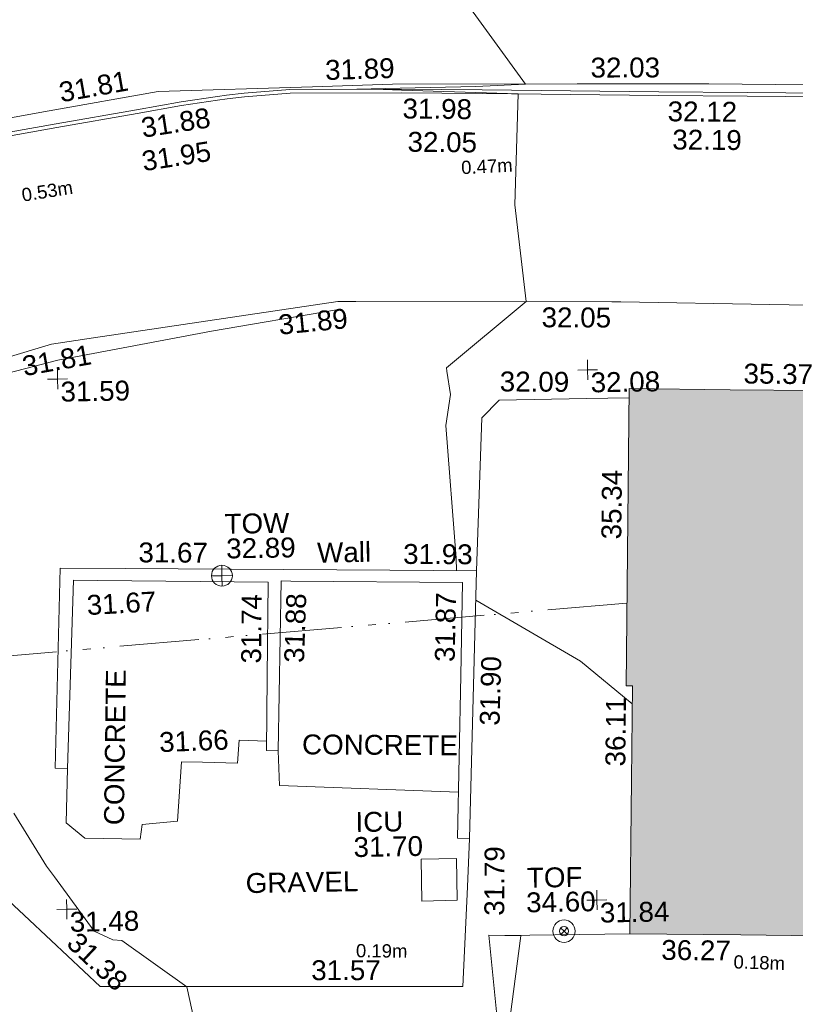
# Model space of a CAD drawing. Header units: millimetres. Extents: x -287732 to 520720, y -88450 to 287754.
# Tile 317 of 383: x 152859 to 167488, y 245507 to 264075. Entities that reach past the tile are written whole.
import ezdxf

# ---------------------------------------------------------------- set-up
doc = ezdxf.new("R2010")
doc.units = ezdxf.units.MM
for name, pattern in [('IMPORT-UG_DRAINAGE_SURFACE_QLB4 _2_', [2700, 1500, -300.0000000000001, 0, -250, 150, -300.0000000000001, 0, -200]), ('IMPORT-UG_ELEC_LV_QLB2 _2_', [2700, 1500, -300.0000000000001, 0, -250, 150, -300.0000000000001, 0, -200]), ('IMPORT-UG_ELEC_STREET LIGHTING_QLB2 _2_', [2700, 1500, -300.0000000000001, 0, -250, 150, -300.0000000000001, 0, -200])]:
    doc.linetypes.add(name, pattern=pattern)
for name, color, linetype, lineweight, true_color in [('00__TOPO__TOP_OF_FENCE_SYMBOL', 7, 'Continuous', 9, 0x666666), ('00_TOPO_TOP_OF_WALL', 7, 'Continuous', 9, 0x666666), ('00_UAV_BUILDING_CANOPY', 7, 'Continuous', 9, 0xff7fff), ('00_UAV_CONCRETE', 9, 'Continuous', 9, 0x808080), ('00_UAV_FENCE', 7, 'Continuous', 9, 0x264c2f), ('00_UAV_FORM_LINES', 7, 'Continuous', 9, 0x666666), ('00_UAV_GATE', 7, 'Continuous', 9, 0xa50000), ('00_UAV_KERB_BOTTOM', 1, 'Continuous', 9, 0xff0000), ('00_UAV_KERB_TOP', 7, 'Continuous', 9, 0xa500a5), ('00_UAV_LEVEL_SPOT', 7, 'Continuous', 9, 0x666666), ('00_UAV_SERV_IC', 5, 'Continuous', 9, 0x0000ff), ('00_UAV_TOP_OF_FENCE', 6, 'Continuous', 9, 0xff00ff), ('00_UAV_TOP_OF_WALL', 7, 'Continuous', 9, 0x666666), ('00_UAV_WALL', 7, 'Continuous', 9, 0x7c00a5), ('01_DTM_CONTOUR_MNR', 7, 'Continuous', 9, 0xa5a552), ('12333-PUM-2D-U-0001-C01 - Rev2_REVIT IMPORT_dwg', 7, 'Continuous', 9, 0x767676), ('A_RHA_Line', 7, 'Continuous', 9, 0x00a600), ('PUM-ELECTRIC-LV-QLB2', 1, 'IMPORT-UG_ELEC_LV_QLB2 _2_', 9, 0xff0000), ('PUM-SURFACE-QLB4', 4, 'IMPORT-UG_DRAINAGE_SURFACE_QLB4 _2_', 9, 0x00ffff)]:
    doc.layers.add(name, color=color, linetype=linetype, lineweight=lineweight, true_color=true_color)
doc.layers.add('00_UAV_SURVEY_TEXT', color=7, linetype='Continuous', lineweight=9)
doc.layers.add('A_RHA_Detail', color=7, linetype='Continuous', lineweight=9)
doc.styles.add('Arial_1', font='arial.ttf', dxfattribs={"height": 250})
doc.styles.add('Swis721 Lt BT_2', font='swissl.ttf', dxfattribs={"height": 375})

# ---------------------------------------------------------------- blocks, each defined once
blk = doc.blocks.new('12333-PUM-2D-U-0001-C01 - Rev2_REVIT IMPORT_dwg__U61-2077591-Site Location Plan Proposed')
at = {"layer": '00_UAV_GATE', "color": 9, "true_color": 0xe1aaaa, "flags": 128}
blk.add_lwpolyline([(-6.654591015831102e-06, 2.185139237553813e-07), (-299.8389149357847, 9.829806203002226), (470.7029769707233, 5202.042524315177), (-128.9748529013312, 5221.702136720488), (299.5013941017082, -5.712048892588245)], dxfattribs=at)
blk = doc.blocks.new('12333-PUM-2D-U-0001-C01 - Rev2_REVIT IMPORT_dwg_MSL_Node_LineworkTOF-2077248-Site Location Plan Proposed')
at = {"layer": '00__TOPO__TOP_OF_FENCE_SYMBOL', "color": 254, "true_color": 0xcccccc, "flags": 128}
for points in [[(165.3591892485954, 165.3591892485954), (0, 0), (-165.3591892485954, 165.3591892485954)], [(165.3591892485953, -165.3591892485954), (0, 0), (-165.3591892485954, -165.3591892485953)]]:
    blk.add_lwpolyline(points, dxfattribs=at)
at = {"layer": '00__TOPO__TOP_OF_FENCE_SYMBOL', "color": 254, "true_color": 0xcccccc}
for radius in [562.5594001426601, 233.853208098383]:
    blk.add_circle((0, 0), radius, dxfattribs=at)
blk = doc.blocks.new('12333-PUM-2D-U-0001-C01 - Rev2_REVIT IMPORT_dwg_TOW-2077249-Site Location Plan Proposed')
at = {"layer": '00_TOPO_TOP_OF_WALL', "color": 254, "true_color": 0xcccccc, "flags": 128}
for points in [[(0, 525.0554400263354), (0, 0), (-525.0554401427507, 0)], [(525.0554401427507, 0), (0, 0), (0, -525.0554400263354)]]:
    blk.add_lwpolyline(points, dxfattribs=at)
at = {"layer": '00_TOPO_TOP_OF_WALL', "color": 254, "true_color": 0xcccccc}
blk.add_circle((0, 0), 525.0554401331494, dxfattribs=at)
blk = doc.blocks.new('12333-PUM-2D-U-0001-C01 - Rev2_REVIT IMPORT_dwg_UAV-2077255-Site Location Plan Proposed')
at = {"layer": '00_UAV_LEVEL_SPOT', "color": 254, "true_color": 0xcccccc, "flags": 128}
for points in [[(500.0000000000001, 0), (0, 0), (0, 500.0000000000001)], [(0, -500.0000000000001), (0, 0), (-500.0000000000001, 0)]]:
    blk.add_lwpolyline(points, dxfattribs=at)
blk = doc.blocks.new('12333-PUM-2D-U-0001-C01 - Rev2_REVIT IMPORT_dwg_MGS62954_T2_Galway_ITM_3d_Rev1-2077680-Site Location Plan Proposed')
at = {"layer": '00_UAV_CONCRETE', "color": 254, "true_color": 0xcccccc, "flags": 128}
for points in [[(534067836.5120001, 725806250.0159999), (534067986.0470001, 725809128.2360002), (534068319.0470001, 725809459.2360002), (534069966.5600509, 725809458.4533335), (534070772.2441353, 725809458.0705857)], [(534049674.3940189, 725807722.4558176), (534052412.5120001, 725807699.0159999), (534054358.5120001, 725807434.0159999), (534054355.4624403, 725807137.1571412), (534054329.512, 725804611.0159999), (534056105.9282833, 725802891.8794712), (534056717.512, 725802300.016), (534059196.512, 725799905.016), (534059697.8079944, 725799416.8932668), (534060604.512, 725798534.0159999), (534064334.6803404, 725798468.0387499), (534067445.512, 725798413.0160002), (534067562.2153967, 725800293.2096472), (534067618.7259771, 725801203.6444535)], [(534060058.8902055, 725802657.0908014), (534060018.512, 725801628.016), (534060362.512, 725801334.0159999), (534061408.512, 725801300.0159999), (534061449.512, 725801577.016), (534062118.512, 725801623.016), (534062210.512, 725802744.016), (534062605.494024, 725802728.3213502), (534063267.512, 725802702.0160002), (534063307.512, 725803135.0159999), (534063823.3569825, 725803104.7186431)], [(534064036.1915193, 725802921.4540298), (534064049.512, 725802265.0159999), (534067423.1774099, 725802077.2904024)]]:
    blk.add_lwpolyline(points, dxfattribs=at)
at = {"layer": '00_UAV_FENCE', "color": 254, "true_color": 0xcccccc}
blk.add_line((534068251.0470001, 725799362.2360002), (534070610.441, 725799352.9499999), dxfattribs=at)
at = {"layer": '00_UAV_FENCE', "color": 254, "true_color": 0xcccccc, "flags": 128}
for points in [[(534040236.5966402, 725811621.3257229), (534044811.3240002, 725812382.8490001), (534045165.275646, 725812441.7828897), (534049892.3240002, 725813228.8490003), (534050095.5373529, 725813263.728904), (534054984.3240001, 725814102.8490001), (534055022.6383213, 725814110.7843702), (534058499.3240001, 725814830.849), (534059928.9222767, 725815058.6848342), (534061994.3240002, 725815387.8490002), (534064902.0096612, 725815427.3198463), (534066414.3240001, 725815447.8490001), (534069899.4347883, 725815394.1241019), (534072382.3240002, 725815355.8490001), (534074893.3268316, 725815282.2835544), (534077775.3240002, 725815197.8490002), (534079872.7045814, 725815004.9772948), (534083060.3240001, 725814711.8490002)], [(534075641.9864571, 725811097.3114545), (534073456.3240002, 725811172.849), (534070648.3701604, 725811271.009403), (534070481.3240001, 725811276.849), (534065651.5236487, 725811363.6789696), (534065308.3240001, 725811369.849), (534060691.5176215, 725810766.5066507), (534059898.3239999, 725810662.849), (534057181.324, 725809897.8490001), (534055814.6878422, 725809737.7221953), (534051403.3239999, 725809220.849), (534050853.8045634, 725809128.2796625), (534045924.2471108, 725808297.8706954), (534043668.3240001, 725807917.849)]]:
    blk.add_lwpolyline(points, dxfattribs=at)
at = {"layer": '00_UAV_FORM_LINES', "color": 254, "true_color": 0xcccccc, "flags": 128}
blk.add_lwpolyline([(534034910.023, 725806286.7385001), (534039275.023, 725807024.7385), (534044969.023, 725807854.7385001), (534047832.324, 725808442.849), (534052593.3240001, 725809116.849), (534057138.3239999, 725809664.849), (534060013.3239999, 725810353.849), (534062919.3240001, 725810853.849), (534065281.324, 725811214.849)], dxfattribs=at)
at = {"layer": '00_UAV_KERB_BOTTOM', "color": 254, "true_color": 0xcccccc, "flags": 128}
blk.add_lwpolyline([(534083060.324, 725814711.8490001), (534078083.0718437, 725814938.5967692), (534076010.5120001, 725815033.0160002), (534073095.2009416, 725815106.9019696), (534071433.5120001, 725815149.016), (534068098.8865773, 725815243.1329516), (534066579.512, 725815286.016), (534064479.512, 725815314.0159999), (534063616.6234485, 725815257.9040569), (534063288.5120001, 725815227.0160002), (534063105.5081211, 725815204.4317069), (534062430.3113397, 725815121.106467), (534061591.5120001, 725814982.016), (534060068.5119999, 725814746.0159999), (534058165.3316913, 725814440.7223341), (534057643.512, 725814357.0159999), (534055958.512, 725814065.016), (534053960.512, 725813723.0159999), (534053238.7362542, 725813602.8329962), (534050765.5120001, 725813191.0159999), (534048310.5562697, 725812769.548912), (534046676.512, 725812489.0160002), (534043378.2614954, 725811961.8406023)], dxfattribs=at)
at = {"layer": '00_UAV_KERB_TOP', "color": 254, "true_color": 0xcccccc, "flags": 128}
blk.add_lwpolyline([(534083063.5096731, 725814781.7764732), (534078086.2540181, 725815008.5244015), (534076012.9918483, 725815102.9756281), (534073098.3836907, 725815176.8437835), (534071435.386215, 725815218.9909774), (534068102.0692717, 725815313.0709983), (534066580.9661577, 725815356.0028334), (534064477.7046748, 725815384.0463195), (534063611.0707442, 725815327.6908218), (534063280.9432696, 725815296.6129786), (534063108.6254771, 725815275.3474427), (534062420.2946819, 725815190.4013498), (534061580.4265983, 725815051.1336626), (534060057.6088186, 725814815.1618992), (534058168.3823617, 725814512.1066034), (534057631.9917748, 725814426.0629176), (534055946.6306697, 725814134.0003401), (534053948.8581256, 725813792.0392741), (534053241.7716125, 725813674.3021771), (534050753.8410559, 725813260.0364317), (534048313.5724376, 725812841.0908289), (534046665.0653545, 725812558.0749396), (534043381.3100927, 725812033.2163868)], dxfattribs=at)
at = {"layer": '00_UAV_SERV_IC', "color": 254, "true_color": 0xcccccc, "flags": 128}
blk.add_lwpolyline([(534067364.5120001, 725800832.0159999), (534067366.512, 725800041.016), (534066699.5950963, 725800039.3297374), (534066697.5950963, 725800830.3297373)], close=True, dxfattribs=at)
at = {"layer": '00_UAV_WALL', "color": 254, "true_color": 0xcccccc, "flags": 128}
blk.add_lwpolyline([(534059827.512, 725802664.0159999), (534059985.512, 725806433.0159999), (534061211.1527296, 725806404.4473778), (534066203.0558738, 725806288.0904454), (534067836.5120001, 725806250.0159999), (534067691.5577514, 725802891.2467571), (534067618.7259771, 725801203.6444535), (534067390.5120001, 725801212.0160002), (534067506.2638399, 725804278.1677575), (534067572.512, 725806033.016), (534064331.1214548, 725806116.3471036), (534064149.512, 725806121.016), (534064036.1915193, 725802921.4540298), (534063818.5119999, 725802928.0159999), (534063856.5533498, 725804315.4321277), (534063905.512, 725806101.0159999), (534060695.9619164, 725806191.91829), (534060233.5120001, 725806205.0159999), (534060058.8902055, 725802657.0908014)], close=True, dxfattribs=at)
at = {"layer": '01_DTM_CONTOUR_MNR', "color": 254, "true_color": 0xcccccc, "flags": 128}
for points in [[(534058458.1335705, 725795330.7838991), (534061556.7881728, 725795846.5008725), (534062330.0000002, 725796060.0000004), (534062461.0802256, 725797378.7694452), (534062240.0000001, 725798500.0000002), (534061024.616914, 725799393.2014898), (534060857.0074111, 725799408.9018866), (534060510.0810813, 725799579.0540541), (534059777.2246697, 725800616.602613), (534059632.8889014, 725800818.0108663), (534059033.2236452, 725801830.3455025)], [(534067460.0118721, 725806258.7918915), (534067457.7076446, 725806493.2769538), (534067309.8371534, 725808994.3495448), (534067406.4497635, 725809577.8909568), (534067345.2072634, 725810021.1471347), (534067339.9812797, 725810081.8723444), (534068860.0000001, 725811310.0000004), (534068677.9515208, 725813132.8754879), (534068780.0000001, 725815230.0000002), (534066580.0000002, 725815336.764706), (534066237.0000002, 725815351.8333336), (534065740.0000001, 725815370.0000001), (534066556.5717373, 725815372.403198), (534067982.7525659, 725815378.084873), (534068920.0000002, 725815410.0000002), (534067635.2315808, 725817251.4543539)], [(534070731.7046543, 725803689.38133), (534069770.0000001, 725804510), (534067812.636256, 725805696.7854784)]]:
    blk.add_lwpolyline(points, dxfattribs=at)
at = {"xscale": 0.375, "yscale": 0.375, "zscale": 0.375}
for name, p in [('12333-PUM-2D-U-0001-C01 - Rev2_REVIT IMPORT_dwg_UAV-2077255-Site Location Plan Proposed', (534060000.0000001, 725810000)), ('12333-PUM-2D-U-0001-C01 - Rev2_REVIT IMPORT_dwg_UAV-2077255-Site Location Plan Proposed', (534070000.0000001, 725810000)), ('12333-PUM-2D-U-0001-C01 - Rev2_REVIT IMPORT_dwg_TOW-2077249-Site Location Plan Proposed', (534063035.3240001, 725806238.849)), ('12333-PUM-2D-U-0001-C01 - Rev2_REVIT IMPORT_dwg_UAV-2077255-Site Location Plan Proposed', (534060000.0000001, 725800000.0000001)), ('12333-PUM-2D-U-0001-C01 - Rev2_REVIT IMPORT_dwg_UAV-2077255-Site Location Plan Proposed', (534070000.0000001, 725800000.0000001)), ('12333-PUM-2D-U-0001-C01 - Rev2_REVIT IMPORT_dwg_MSL_Node_LineworkTOF-2077248-Site Location Plan Proposed', (534069369.324, 725799423.849))]:
    blk.add_blockref(name, p, dxfattribs=at)
blk.add_blockref('12333-PUM-2D-U-0001-C01 - Rev2_REVIT IMPORT_dwg__U61-2077591-Site Location Plan Proposed', (534068080.182938, 725794150.3636696))
at = {"layer": '00_UAV_BUILDING_CANOPY', "color": 251, "true_color": 0x666666, "char_height": 375, "width": 1495.902363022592, "attachment_point": 1, "line_spacing_factor": 1.005061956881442, "style": 'Swis721 Lt BT_2'}
for s, insert, rotation in [('35.37', (534072944.5389771, 725810066.8795233), 358.39820237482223), ('35.34', (534070202.5341572, 725806801.5490336), 88.39820238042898), ('36.11', (534070203.5495587, 725802518.8771337), 88.39820238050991), ('36.27', (534071203.6312294, 725799226.91551), 358.39820237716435)]:
    blk.add_mtext(s, dxfattribs=dict(at, insert=insert, rotation=rotation))
at = {"layer": '00_UAV_CONCRETE', "color": 251, "true_color": 0x666666, "char_height": 375, "width": 1495.902363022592, "attachment_point": 1, "line_spacing_factor": 1.005061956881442, "style": 'Swis721 Lt BT_2'}
for s, insert, rotation in [('32.09', (534068342.7514967, 725809997.9298439), 358.6428417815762), ('31.66', (534061792.8404137, 725803307.3421597), 1.2233046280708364), ('31.79', (534067871.8705071, 725799742.408616), 88.74602098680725), ('31.38', (534060222.4096896, 725799597.2967755), 315.7627990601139), ('31.57', (534064593.3992343, 725798958.7697337), 358.98668812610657)]:
    blk.add_mtext(s, dxfattribs=dict(at, insert=insert, rotation=rotation))
at = {"layer": '00_UAV_FENCE', "color": 251, "true_color": 0x666666, "char_height": 375, "width": 1495.902363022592, "attachment_point": 1, "line_spacing_factor": 1.005061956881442, "style": 'Swis721 Lt BT_2'}
for s, insert, rotation in [('31.89', (534065145.264676, 725815925.8971845), 0.7777229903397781), ('32.03', (534070157.0384182, 725815885.4414476), 359.11682402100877), ('31.81', (534060097.8652367, 725815587.0886956), 9.055107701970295), ('31.89', (534064169.6626589, 725811136.8348757), 4.537735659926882), ('32.05', (534069153.0464601, 725811193.2183306), 358.8074845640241), ('31.81', (534059313.8309754, 725810435.6029422), 9.098053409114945)]:
    blk.add_mtext(s, dxfattribs=dict(at, insert=insert, rotation=rotation))
at = {"layer": '00_UAV_KERB_BOTTOM', "color": 251, "true_color": 0x666666, "char_height": 375, "width": 1495.902363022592, "attachment_point": 1, "line_spacing_factor": 1.005061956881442, "style": 'Swis721 Lt BT_2'}
for s, insert, rotation in [('31.98', (534066600.2286553, 725815176.4932978), 358.3833048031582), ('31.88', (534061637.9259392, 725814893.5958165), 7.795848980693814), ('32.12', (534071598.5225176, 725815035.9043597), 358.5482001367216)]:
    blk.add_mtext(s, dxfattribs=dict(at, insert=insert, rotation=rotation))
at = {"layer": '00_UAV_KERB_TOP', "color": 251, "true_color": 0x666666, "char_height": 375, "width": 1495.902363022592, "attachment_point": 1, "line_spacing_factor": 1.005061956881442, "style": 'Swis721 Lt BT_2'}
for s, insert, rotation in [('31.95', (534061638.7741053, 725814262.5500478), 7.764348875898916), ('32.05', (534066683.8757776, 725814547.6379104), 358.38330480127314), ('32.19', (534071677.1528881, 725814502.2343296), 358.54820014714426)]:
    blk.add_mtext(s, dxfattribs=dict(at, insert=insert, rotation=rotation))
at = {"layer": '00_UAV_LEVEL_SPOT', "char_height": 375, "width": 1495.902363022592, "attachment_point": 1, "line_spacing_factor": 1.005061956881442, "style": 'Swis721 Lt BT_2'}
for s, insert in [('31.59', (534060051.8765643, 725809949.1441547)), ('32.08', (534070051.8765643, 725809949.1441547)), ('31.48', (534060051.8765643, 725799949.1441548)), ('31.84', (534070051.8765643, 725799949.1441548))]:
    blk.add_mtext(s, dxfattribs=dict(at, insert=insert))
at = {"layer": '00_UAV_SERV_IC', "color": 251, "true_color": 0x666666, "char_height": 375, "attachment_point": 1, "line_spacing_factor": 1.005061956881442, "style": 'Swis721 Lt BT_2'}
for s, insert, width in [('ICU', (534065472.5246596, 725801735.9297478), 1021.012723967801), ('31.70', (534065427.6965091, 725801265.5507469), 1495.902363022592)]:
    blk.add_mtext(s, dxfattribs=dict(at, insert=insert, width=width))
at = {"layer": '00_UAV_SURVEY_TEXT', "color": 251, "true_color": 0x666666, "char_height": 375, "width": 3286.236302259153, "attachment_point": 1, "line_spacing_factor": 1.005061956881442, "style": 'Swis721 Lt BT_2'}
for insert, rotation in [((534060728.981865, 725801576.6404886), 88.2684095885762), ((534064494.8746294, 725803219.7832192), 358.6515799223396)]:
    blk.add_mtext('CONCRETE', dxfattribs=dict(at, insert=insert, rotation=rotation))
at = {"layer": '00_UAV_SURVEY_TEXT', "color": 251, "true_color": 0x666666, "insert": (534063381.8, 725800621.6296078), "char_height": 375, "width": 2322.210334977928, "attachment_point": 1, "line_spacing_factor": 1.005061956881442, "style": 'Swis721 Lt BT_2'}
blk.add_mtext('GRAVEL', dxfattribs=at)
at = {"layer": '00_UAV_TOP_OF_FENCE', "color": 251, "true_color": 0x666666, "char_height": 375, "attachment_point": 1, "line_spacing_factor": 1.005061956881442, "style": 'Swis721 Lt BT_2'}
for s, insert, width in [('TOF', (534068687.0607222, 725800629.1883267), 1163.479615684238), ('34.60', (534068664.6370804, 725800165.8116218), 1495.902363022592)]:
    blk.add_mtext(s, dxfattribs=dict(at, insert=insert, width=width))
at = {"layer": '00_UAV_TOP_OF_WALL', "char_height": 375, "attachment_point": 1, "line_spacing_factor": 1.005061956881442, "style": 'Swis721 Lt BT_2'}
for s, insert, width in [('TOW', (534063101.7646312, 725807401.4583873), 1343.937678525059), ('32.89', (534063124.2265385, 725806937.6104646), 1495.902363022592)]:
    blk.add_mtext(s, dxfattribs=dict(at, insert=insert, width=width))
at = {"layer": '00_UAV_WALL', "color": 251, "true_color": 0x666666, "char_height": 375, "width": 1495.902363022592, "attachment_point": 1, "line_spacing_factor": 1.005061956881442, "style": 'Swis721 Lt BT_2'}
for s, insert, rotation in [('31.67', (534061472.6250809, 725806893.7168067), 358.6647268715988), ('31.93', (534066464.5282251, 725806777.3598746), 358.66472687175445), ('31.67', (534060468.9280745, 725805915.225121), 2.196423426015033), ('31.74', (534063368.3619286, 725804578.9117298), 88.42940931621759), ('31.88', (534064179.050312, 725804583.1286569), 87.03111757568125), ('31.87', (534067020.8179077, 725804546.6721553), 87.83802484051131), ('31.90', (534067845.6183474, 725803332.8340015), 87.52882214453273)]:
    blk.add_mtext(s, dxfattribs=dict(at, insert=insert, rotation=rotation))
at = {"layer": '00_UAV_WALL', "color": 251, "true_color": 0x666666, "insert": (534064837.8442461, 725806828.2589294), "char_height": 375, "width": 1130.237340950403, "attachment_point": 1, "line_spacing_factor": 1.005061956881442, "style": 'Swis721 Lt BT_2'}
blk.add_mtext('Wall', dxfattribs=at)
blk = doc.blocks.new('12333-PUM-2D-U-0001-C01 - Rev2_REVIT IMPORT_dwg-1620468-Site Location Plan Proposed')
at = {"layer": 'PUM-SURFACE-QLB4', "color": 131, "true_color": 0xaaffff}
blk.add_line((429584.3683007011, 189733.5146639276), (404778.6501779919, 188058.4057291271), dxfattribs=at)
blk.add_blockref('12333-PUM-2D-U-0001-C01 - Rev2_REVIT IMPORT_dwg_MGS62954_T2_Galway_ITM_3d_Rev1-2077680-Site Location Plan Proposed', (-533641079.6498471, -725615854.3561786))
at = {"layer": 'PUM-ELECTRIC-LV-QLB2', "char_height": 250, "width": 1160.025439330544, "attachment_point": 2, "line_spacing_factor": 0.9417779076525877, "style": 'Arial_1'}
for s, insert, rotation in [('0.47m', (427082.8205038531, 198142.2559432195), 1.8752702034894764), ('0.53m', (418769.7316646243, 197817.2100386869), 8.092050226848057), ('0.19m', (424848.2563325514, 183383.8021454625), 358.5304266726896), ('0.18m', (431967.6370420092, 183038.3825161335), 357.22156105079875)]:
    blk.add_mtext(s, dxfattribs=dict(at, insert=insert, rotation=rotation))

msp = doc.modelspace()

# ---------------------------------------------------------------- hatches: boundary and pattern name
at = {"layer": 'A_RHA_Detail', "true_color": 0xc0c0c0}
h = msp.add_hatch(color=9, dxfattribs=at)
h.paths.add_polyline_path([(-80880.60083809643, -68502.79057078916), (-80400.865924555, -68483.41509113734), (-80400.865924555, -62984.64684185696), (-24474.85765177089, -63009.32043784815), (-24456.14471271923, -50840.30023858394), (-36622.55041039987, -50831.65104353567), (-36622.55041039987, -44228.57792613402), (-50959.0526582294, -44218.38599194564), (-50959.0526582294, -42573.78171514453), (-54563.9325804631, -42571.21897729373), (-54565.69773352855, -45054.17447474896), (-92408.82109321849, -45027.27149621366), (-92411.78875845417, -49201.74309222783), (-100061.9988811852, -49201.74309222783), (-100052.2214449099, -64852.82557838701), (-86120.90825229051, -64852.82557838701), (-86092.1662649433, -62957.90041523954), (-84861.10047608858, -62957.90041523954), (-84854.79052929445, -68240.109737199), (-80870.60226892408, -68240.10973722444)])
h.paths.add_polyline_path([(-137238.9269902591, -68461.9384092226), (-132719.7426408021, -68433.0633692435), (-132847.0731201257, -62850.04282283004), (-130454.6837966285, -62916.63108078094), (-130498.2830220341, -61355.85393642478), (-117581.136331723, -61423.42893438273), (-117492.3908565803, -49183.91309190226), (-125136.5200282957, -49178.47881952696), (-125133.572703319, -45032.61887136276), (-163007.1824077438, -45005.6942194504), (-163007.1824076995, -44090.2963411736), (-163123.8521269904, -44090.21339942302), (-163122.6389897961, -42383.75184302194), (-166563.8543419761, -42383.75184298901), (-166565.034908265, -44044.39824208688), (-193158.4656786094, -44025.49275805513), (-193195.152889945, -62863.65652504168), (-137269.7106414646, -62916.63108078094), (-137254.3708868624, -65679.90523788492)])
h.paths.add_polyline_path([(120310.9497607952, -32334.28230164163), (120312.4652266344, -31610.73011961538), (133451.2244789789, -31638.24899384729), (133469.2230092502, -19717.98315780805), (121295.7536929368, -19692.48606430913), (121319.8434528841, -8190.941560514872), (112277.0825930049, -8172.001674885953), (112263.1770823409, -14811.1234547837), (78285.85310969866, -14739.95861438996), (78292.82277619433, -8167.077575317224), (75241.99098605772, -8160.673431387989), (69355.76844233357, -8152.931592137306), (69353.6659720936, -9156.74635762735), (68372.60878945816, -9154.691552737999), (68372.60878945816, -13705.52853215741), (69333.7233474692, -13707.54156770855), (69325.07112547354, -16249.53369228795), (66623.4489111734, -16249.53369228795), (66619.79243935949, -17995.29925530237), (65989.07757494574, -17995.2992552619), (65985.44262772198, -19730.78799483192), (57152.23993377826, -19712.28702421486), (57127.42535098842, -31559.89463417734), (70277.87165424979, -31587.43801817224), (70277.87165431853, -32271.7414715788), (78263.96947909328, -32285.12944888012), (78266.62661740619, -31019.79372153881), (112335.8856506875, -31091.15111860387), (112335.8856506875, -32317.57330553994), (119781.4233959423, -32333.17321913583)])
h.paths.add_polyline_path([(7503.717409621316, -1791.439263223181), (15482.43097392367, -674.0213231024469), (15484.0826588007, 148.1327206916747), (56188.28042539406, 205.5276654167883), (56155.84326007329, 14338.3166313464), (18016.62665935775, 14236.48149539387), (17967.9025208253, 34313.18372071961), (21727.10644863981, 34324.0692624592), (21708.90974962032, 40608.10218321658), (18009.66447159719, 40608.10218321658), (17995.54603706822, 45483.75063442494), (9770.084204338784, 45420.6329473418), (3966.213879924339, 45446.76585222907), (3984.771235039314, 14176.56786832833), (1023.062455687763, 14176.56786837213), (-276.5134647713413, 14190.52623461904), (-231.6790044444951, 5968.135265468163), (-226.4491536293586, 193.7444677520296), (553.0869992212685, 183.4716499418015), (7477.609307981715, 143.2867586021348), (7488.638446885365, -674.0213231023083)])
h.paths.add_polyline_path([(77755.59663317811, 53.47451145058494), (77729.51881611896, 1699.844979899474), (94464.47132486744, 1659.976083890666), (94606.37913471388, 17991.390236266), (88810.4190114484, 18015.03260816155), (88799.89418497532, 14436.74271609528), (69413.88950349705, 14457.8773889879), (69377.35724448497, 99.62816357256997), (75241.99098605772, 67.32134432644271)])
h.paths.add_polyline_path([(61252.12079701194, 46453.95617366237), (105774.7348988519, 46472.68783506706), (105768.2642198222, 61852.61234306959), (92285.13876309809, 61852.61234306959), (92308.59670399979, 65784.30757140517), (96107.4668000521, 65767.60445243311), (96059.68081117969, 75209.20847378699), (101084.8427276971, 75071.88872764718), (104988.0046543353, 74765.36560406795), (108403.6894220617, 74363.8408943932), (112009.2703903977, 73787.25420861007), (115645.3524815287, 73049.69667206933), (116890.8108051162, 72761.69136252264), (120208.9929833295, 71893.18353872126), (120865.241739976, 71703.68484519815), (124135.6329506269, 70669.67317906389), (127435.6253142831, 69480.50055823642), (127820.4368670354, 69394.93141813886), (128274.3081769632, 69331.69585753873), (128731.8791144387, 69306.66104516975), (129189.9401488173, 69320.00258290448), (129645.2782985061, 69371.62688826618), (130094.6997111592, 69461.17185603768), (130535.0520071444, 69588.00939074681), (130963.246434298, 69751.24981927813), (131376.2795165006, 69949.74812590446), (131771.2541232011, 70182.11198903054), (132162.5575600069, 70460.5404660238), (132496.0921583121, 70741.69081113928), (132820.871367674, 71064.98072578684), (133117.4593294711, 71414.31364272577), (133383.77568926, 71787.23923950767), (133616.5473239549, 72178.5372844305), (133817.1647262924, 72590.54524898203), (133982.6025969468, 73017.89547513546), (134111.7005086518, 73457.59040801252), (134203.5529320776, 73906.54590458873), (134257.5155883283, 74361.61286216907), (134272.5462649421, 74819.5993153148), (134250.5259875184, 75277.29281745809), (134189.6227572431, 75731.48297747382), (134090.9274700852, 76178.98397757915), (133955.1324028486, 76616.65691993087), (133783.1900598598, 77041.43184345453), (133576.3064937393, 77450.32925647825), (133335.932843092, 77840.48103920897), (133063.7551572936, 78209.15055532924), (132761.6825665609, 78553.75185442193), (132431.8338935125, 78871.8678050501), (132076.5227905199, 79161.26705197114), (131698.2415080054, 79419.91966861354), (131299.6434187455, 79646.01139197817), (131093.5942456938, 79746.34209763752), (132146.0467355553, 83110.22226145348), (122787.7632953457, 86282.54285518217), (121604.3555412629, 82800.3591886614), (117095.9864227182, 83870.84033785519), (116841.9598400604, 83526.35449572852), (116120.5435466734, 91221.93611972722), (110237.7341284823, 91274.27491021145), (110194.3680786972, 90435.39030214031), (104988.0046543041, 90486.49901390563), (104973.2761846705, 94309.82427956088), (103746.1314668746, 94309.8242795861), (103839.9937121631, 122852.1474271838), (96365.09202306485, 122931.9599470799), (96350.3400238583, 123952.4168585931), (104555.5505249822, 123902.1925226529), (104607.3234458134, 120248.5396156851), (125502.5015002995, 120134.1933400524), (125662.0200253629, 137657.3796882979), (114479.5865733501, 137699.2256881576), (114382.306264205, 129149.9458158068), (104644.159003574, 129187.9975073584), (104577.9931702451, 126217.3903144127), (101184.4926406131, 126159.1566967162), (101264.6166812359, 135959.2655565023), (89967.23178808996, 135988.8856164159), (89927.63362986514, 125823.6463181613), (93630.53562302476, 125840.7948842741), (93580.65688892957, 122931.9599470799), (88697.38835376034, 122904.7310126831), (88679.3898954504, 95739.09143775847), (86378.25848996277, 95739.09143775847), (86378.18187189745, 96178.1008337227), (83279.50743284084, 96200.92083327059), (83273.62493422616, 95735.74732133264), (70169.67509619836, 95733.22421950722), (70166.26842742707, 96272.07409347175), (66674.99731294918, 96257.14073655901), (66654.74538556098, 95755.71092136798), (65784.77231079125, 95755.71092136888), (65887.65094984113, 117470.630565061), (53473.3427162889, 117487.9046429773), (53434.44066309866, 98570.46349063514), (40649.41626916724, 98570.46349063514), (40610.16711559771, 94406.01479078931), (38853.82372868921, 94410.36303440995), (38848.65589191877, 89463.65332729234), (40612.46601912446, 89518.45976927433), (40665.38257362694, 86257.73741128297), (38372.19584460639, 86305.72309285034), (38369.79374539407, 76901.0507917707), (50937.9512507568, 76944.40198294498), (50922.88567286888, 74598.78180889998), (56484.9061132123, 74588.85093771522), (56484.9061132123, 75194.85181995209), (92465.4037153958, 75233.0258166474), (92645.92783662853, 71766.64845094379), (89810.55521366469, 69362.83965827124), (85313.16173974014, 69360.94750420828), (85313.16173974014, 66907.4050808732), (75210.14498263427, 66903.15451589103), (75210.14498263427, 63815.70944550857), (70819.40014309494, 63815.70999200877), (70819.21601505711, 64253.35708059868), (69456.83415683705, 64253.35708059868), (69455.7195737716, 66901.99623166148), (61303.32856759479, 66898.5668068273), (61304.56054988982, 63970.32021231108), (70500.41048208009, 63970.32021219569), (70500.4088543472, 61852.59006207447), (61245.6438848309, 61848.69637488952), (61252.03558504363, 46656.49344428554)])
h.paths.add_polyline_path([(-17153.16561239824, 48569.32684293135), (-17153.16561224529, 60770.38083685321), (-29362.88357759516, 60774.70428694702), (-29362.88357759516, 67399.20394580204), (-43507.24466814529, 67405.01911303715), (-43488.5313307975, 69093.07334175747), (-45766.41866231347, 69109.32868388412), (-45794.3462003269, 67405.01911303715), (-47272.11273194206, 67404.2124544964), (-47272.44887633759, 66454.91798908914), (-86004.56386332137, 66468.63299519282), (-86006.66970787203, 60521.58362721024), (-92662.87722510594, 60521.58362721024), (-92665.2138765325, 50184.35611932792), (-79752.0168396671, 50179.78309939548), (-79752.016597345, 48591.4932381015), (-17157.7163123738, 48569.32845417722)])
h.paths.add_polyline_path([(-201056.4185878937, 48628.75479108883), (-138377.9751621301, 48634.64535779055), (-138377.9751621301, 50133.28201003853), (-125467.710581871, 50134.49626164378), (-125468.6909603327, 60566.1903686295), (-132186.8595614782, 60565.86652591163), (-132187.4203588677, 66533.0197876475), (-170643.3098734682, 66805.61809689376), (-170643.3098732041, 67738.78475848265), (-200340.0100486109, 67488.93693764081), (-200348.7171487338, 60827.78025104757), (-201057.5650552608, 60827.71357558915), (-201056.6510294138, 51102.04313372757)])
h.paths.add_polyline_path([(-240051.5126725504, 54769.19491160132), (-239444.490259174, 54811.10754483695), (-239186.5396223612, 54841.92927608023), (-238764.8191577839, 54940.98166103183), (-238382.4735933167, 55122.46891388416), (-237990.3402229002, 55354.87497234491), (-237269.2031023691, 55936.21515020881), (-237032.4836384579, 56225.56611516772), (-236793.0039602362, 56569.31473944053), (-236554.5880578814, 57004.26389721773), (-236432.7219585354, 57267.46508908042), (-236300.081527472, 57753.26238983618), (-236250.7285154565, 58017.17885684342), (-236235.6490609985, 58516.21786804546), (-236233.2538429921, 58987.85640053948), (-236213.7029795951, 59823.48083769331), (-236363.8287855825, 59820.86038205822), (-236634.0279869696, 60698.06075827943), (-236391.9547756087, 61432.19726339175), (-236225.4740089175, 61435.10319600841), (-236201.6036569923, 62637.68779596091), (-232563.5271750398, 62639.28734435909), (-232563.5271750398, 63049.03842404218), (-232732.1945866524, 63049.15302218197), (-232860.1521277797, 63457.95890274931), (-232731.606808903, 63914.24862697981), (-232560.8209656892, 63914.24862697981), (-232515.1276847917, 70598.00033009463), (-240628.6947849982, 70598.85496273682), (-240629.7923196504, 72350.98321577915), (-246412.6011212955, 72347.36085933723), (-246412.6011212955, 70616.45923936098), (-254449.5805725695, 70618.60952619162), (-254454.637144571, 70754.06491720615), (-254469.7140363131, 73191.66276250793), (-263883.2532625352, 73267.83063688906), (-263902.4181505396, 68260.74348553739), (-263714.8217520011, 68259.82096572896), (-263552.9672900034, 67819.65434396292), (-263719.0883117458, 67392.2068408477), (-263913.6298699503, 67392.20684284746), (-263956.7001913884, 58633.76423459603), (-260181.1963171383, 58611.22607638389), (-260192.3146983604, 56354.25111579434), (-257184.684388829, 56339.46086021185), (-257213.4419957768, 57092.93866021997), (-257338.5163846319, 57093.27331223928), (-257471.0109294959, 57531.74572308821), (-257338.5163845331, 58062.22513696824), (-257203.4956297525, 58064.06881289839), (-257173.5751889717, 58598.54056692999), (-256478.2273617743, 58575.27357994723), (-256478.2273617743, 58788.51859473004), (-256013.0091299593, 58911.92701534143), (-255397.0786664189, 58780.99767617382), (-255397.0786664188, 58595.982422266), (-243809.885361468, 58585.92793201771), (-243805.3570672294, 58352.04527760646), (-243740.939469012, 57884.52572680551), (-243619.0830608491, 57421.84877545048), (-243424.3877545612, 56943.65915412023), (-243247.1437899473, 56608.24157713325), (-243003.0710579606, 56249.99021479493), (-242732.2093200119, 55932.75703082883), (-242371.7230178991, 55603.12658811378), (-242141.255125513, 55424.88676767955), (-241804.9643037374, 55216.88439822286), (-241529.4640827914, 55077.02869055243), (-241100.6275144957, 54917.18295003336), (-240836.2134980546, 54840.82833176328), (-240453.4486195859, 54788.60784130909), (-240218.9578693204, 54777.28227442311)])
h.paths.add_polyline_path([(40276.69022552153, 59895.36417752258), (40328.62676029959, 69196.9439153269), (36588.99968785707, 69217.8245910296), (36619.46637569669, 74674.25962428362), (32264.36460078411, 74687.02318924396), (32233.48293867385, 69156.26826306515), (11916.69390495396, 69269.70959686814), (11966.66200111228, 78218.75165974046), (29087.509017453, 78123.15526808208), (29143.44567205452, 88141.1370047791), (15719.348796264, 88216.09212953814), (15732.60379610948, 90589.9978889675), (4594.294101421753, 90652.19003489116), (4525.129359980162, 78265.12250449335), (10096.76365553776, 78234.01258731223), (10077.43887221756, 74773.03821910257), (4547.641142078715, 74803.91453678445), (4465.579974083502, 60107.1600234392), (19125.89094760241, 60025.30234268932), (19139.86249374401, 62527.53804644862), (31738.59196305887, 62457.19146404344), (31724.55430858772, 59943.11609815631), (38369.79364225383, 59906.01157293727)])
h.paths.add_polyline_path([(-246083.0241259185, 72334.29150213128), (-246083.0594797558, 72334.30275087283), (-246208.2905500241, 72334.29150213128)])
h.paths.add_polyline_path([(-114575.3004830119, 112178.0758695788), (-114575.3246435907, 112178.0758695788), (-114707.2752166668, 115801.5811617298)])
h.paths.add_polyline_path([(-154699.9178765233, 101760.4080976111), (-114382.050333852, 101776.0542914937), (-114382.050333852, 106926.9360164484), (-113755.641395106, 106927.1792101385), (-113757.5507412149, 111847.2721531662), (-114431.6837526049, 111847.2721531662), (-114431.8097758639, 112178.0758695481), (-114575.3004830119, 112178.0758695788), (-114578.9984943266, 121707.2390833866), (-123056.9849702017, 121707.2390833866), (-123068.8201032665, 156452.7036899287), (-119381.2340625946, 156454.1348067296), (-119381.2340625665, 160165.8597952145), (-115501.031452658, 160167.3662801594), (-115503.3750945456, 166206.5793118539), (-132411.7987151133, 166599.6604729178), (-132411.8243278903, 166665.6603411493), (-135275.0124468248, 166664.5490317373), (-135275.0124468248, 166628.1883101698), (-135911.3205076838, 166628.1944502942), (-135911.3479256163, 166352.1604668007), (-152521.1633846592, 166345.7146753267), (-152518.3680955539, 159142.6836790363), (-150699.3133726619, 159117.9265656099), (-150758.5477087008, 122560.691203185), (-151059.2005266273, 122560.691203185), (-151061.0981347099, 121302.4374932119), (-154138.3148337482, 121372.6012653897), (-154138.3148337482, 121865.1834517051), (-154704.3888425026, 121867.2611370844), (-154688.5451973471, 119352.3937021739), (-154745.5933227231, 119352.3715636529), (-154745.5763474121, 118722.1532660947), (-160794.1544526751, 118748.7442832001), (-160794.1544526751, 119410.5425977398), (-163852.1622693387, 119422.408321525), (-163855.0715294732, 118762.2003111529), (-167568.6765459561, 118778.5256058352), (-166634.6619849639, 124395.1277019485), (-166930.050559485, 124500.0918161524), (-167568.6765459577, 124707.6250903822), (-168028.2173235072, 124841.3808647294), (-168630.5006276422, 124991.3056740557), (-169238.2056069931, 125117.4693074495), (-169850.3952285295, 125219.6772876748), (-170466.1255403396, 125297.7720169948), (-171089.11025998, 125351.8553033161), (-171704.4065937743, 125381.1774255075), (-172325.0479971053, 125386.3595015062), (-172782.2248668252, 125374.5832362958), (-173401.7764235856, 125337.4554476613), (-174109.844898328, 125263.4341236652), (-174634.1213722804, 125190.4100126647), (-175245.0145766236, 125080.719099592), (-176047.1958093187, 124895.7675260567), (-176665.4852587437, 124724.7228134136), (-177045.3001228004, 124609.1129151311), (-177631.5127792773, 124405.2077276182), (-176665.4852586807, 118818.5158794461), (-177558.9402083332, 118822.4435768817), (-177662.2853368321, 125263.4341236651), (-176365.3912351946, 126542.9270807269), (-159462.2970490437, 126319.910391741), (-157057.7396790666, 128609.0850976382), (-157060.6673204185, 136153.1661957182), (-158638.8016610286, 137740.2441626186), (-159352.3735831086, 137740.2441626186), (-161634.4140634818, 140201.1078539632), (-168727.9404945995, 140256.8191146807), (-171035.0401161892, 137942.8847305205), (-174184.1459014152, 137942.8847305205), (-176460.1167434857, 140292.2858551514), (-177341.6856934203, 140292.2858551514), (-177341.7113613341, 140358.4281613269), (-183428.5803825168, 140356.0660244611), (-185921.6385985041, 137917.4639994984), (-185921.6385985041, 131757.3091155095), (-186906.8767412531, 131756.9267733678), (-187725.3914540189, 130809.9989183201), (-187724.058890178, 127376.1828148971), (-186481.0281350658, 126304.5577463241), (-186479.4846754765, 122327.2959175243), (-185176.2828158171, 121059.4673825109), (-180304.1129154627, 121059.4673824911), (-180304.1136492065, 118802.0484409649), (-193555.3706955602, 118802.0484409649), (-193555.368699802, 133117.8341649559), (-192593.6442938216, 133118.2073819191), (-192593.6442938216, 134200.8158367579), (-192224.6284783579, 134200.9592041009), (-192225.5653014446, 136615.0101267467), (-192595.0012460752, 136615.0101267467), (-192595.4357332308, 137734.4745165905), (-193589.2709668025, 137734.4746851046), (-193589.2685988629, 147474.570583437), (-193163.2062206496, 147492.8644732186), (-192765.7252967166, 147531.087133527), (-192359.9383250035, 147589.5931622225), (-192199.8207947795, 147616.5827294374), (-191882.7548926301, 147682.9245600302), (-191568.5380070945, 147761.6632019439), (-191257.654638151, 147852.677242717), (-190828.6072909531, 148002.2045655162), (-190647.7999969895, 148070.9514233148), (-190349.7690789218, 148197.8750094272), (-190056.9509284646, 148336.4013817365), (-189769.797051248, 148486.3169427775), (-189405.3590254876, 148698.0567944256), (-189132.906026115, 148873.2749095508), (-188867.542109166, 149059.0543929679), (-188609.6764469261, 149255.1087866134), (-188354.9814055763, 149465.3525772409), (-188079.6339208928, 149713.879248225), (-187884.9836199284, 149901.8220103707), (-187545.928247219, 150265.8040604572), (-187446.29984479, 150378.3960832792), (-187241.3270201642, 150629.2310214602), (-187046.3599558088, 150887.9197697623), (-186861.6992771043, 151154.0634500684), (-186546.1373636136, 151669.829875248), (-186524.4196769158, 151707.0632450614), (-163675.2898318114, 151669.829875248), (-163687.5843045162, 148134.07679455), (-157303.6541541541, 148136.492106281), (-157303.6541541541, 155759.91501608), (-157557.4317586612, 155765.0384228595), (-157555.9168973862, 166678.0466575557), (-187009.2021991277, 166699.7464767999), (-187013.0952111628, 162054.4009359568), (-188707.17754695, 162044.5925187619), (-188705.9961892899, 155021.5333641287), (-188737.9999316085, 154650.5326604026), (-188799.0133969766, 154283.1866125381), (-188857.2045401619, 154035.4341107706), (-188966.1106131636, 153679.3368924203), (-189102.6200311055, 153332.8820747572), (-189265.8911675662, 152998.2056672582), (-189454.9174011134, 152677.371060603), (-189645.2484685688, 152421.3220123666), (-189916.9563410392, 152104.2450531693), (-190212.7041973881, 151809.4634871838), (-190530.6686598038, 151538.7947471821), (-190868.8893671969, 151293.9075915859), (-191225.281078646, 151076.3118324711), (-191597.6465194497, 150887.3490191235), (-192092.8415776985, 150682.5621956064), (-192519.2468154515, 150561.8451365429), (-192903.8930791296, 150482.240889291), (-193187.215491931, 150440.8868273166), (-193594.1866364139, 150407.1257787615), (-193594.5952989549, 151459.9895227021), (-205369.2399268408, 151455.4201247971), (-205354.4523517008, 113350.0822379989), (-207187.1580384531, 113349.3710182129), (-207184.3024929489, 105991.0636522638), (-205312.8748221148, 105991.1901500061), (-205311.2362476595, 101769.6553082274), (-175488.6451201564, 101781.2285901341), (-175488.6451201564, 110889.6985621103), (-154703.4627663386, 110897.5679794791), (-154700.2792295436, 102691.5597281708)])
h.paths.add_polyline_path([(193735.9435693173, 113047.8274774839), (208865.0938716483, 114991.0266430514), (208976.1154123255, 114126.6471160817), (216447.8967332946, 115086.3281915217), (216038.7305308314, 118271.9702413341), (232648.5073383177, 120405.3421626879), (233425.993615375, 114352.0734369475), (240632.2017567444, 115277.6440988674), (239854.8412683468, 121329.9334727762), (256406.8682407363, 123455.8879629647), (257091.7572256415, 118089.1198988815), (264572.2871227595, 119040.8180953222), (261877.8350555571, 138524.7609215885), (259178.7147038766, 138221.6086035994), (259197.3483655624, 137439.0084132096), (254686.1480587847, 136897.0007612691), (255412.6810205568, 131314.8303176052), (240852.7447969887, 129522.4514056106), (239771.0426543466, 137918.8519126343), (240649.5822431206, 138010.1984551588), (240062.3063116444, 142776.6750342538), (239165.7694642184, 142685.0143484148), (237630.9646614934, 151018.3171732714), (266172.8791088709, 154560.7889781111), (271297.1876944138, 142612.4006970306), (276531.7397502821, 144861.098714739), (274941.5029779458, 148527.9037281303), (302074.5307653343, 160134.9084326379), (300215.9323773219, 164320.1841173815), (301528.1613272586, 164907.0997989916), (300405.1237791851, 167477.8916353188), (299016.6944531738, 166945.7181824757), (295626.7488506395, 174518.754428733), (294333.0289184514, 177537.1551681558), (287288.8475947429, 174518.754428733), (289427.6893504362, 169661.0163463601), (272956.7816584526, 162557.1203578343), (271943.2187787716, 164897.4305293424), (267016.3118217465, 162764.0369715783), (268502.3094164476, 159357.0430143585), (265200.4029574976, 157946.4096681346), (226856.416695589, 153146.7821792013), (227510.3041274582, 148852.0205334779), (228280.9873165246, 141179.0007483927), (227302.3544112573, 141050.281300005), (227895.3788235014, 136433.1758633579), (228748.5501749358, 136523.8855003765), (229602.3077302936, 128023.7667641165), (217691.2359889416, 126493.8999679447), (217642.3600127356, 126874.433267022), (215138.5007311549, 126552.8357430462), (215194.9980427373, 126112.965074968), (215015.6132226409, 126089.924757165), (214840.9672575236, 127449.66446064), (192258.7012018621, 124549.1816390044), (193486.3576426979, 114991.0266430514)])
h.paths.add_polyline_path([(-78076.24187439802, 117605.5188722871), (-78076.23951902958, 117610.0871211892), (-78070.318122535, 129485.7330792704), (-74723.15926543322, 129478.385255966), (-74723.15926543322, 125435.7860624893), (-48015.64546086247, 125380.0246061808), (-47996.55031653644, 135872.5822179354), (-61198.15919578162, 135901.5630078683), (-74714.72264144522, 135923.5088764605), (-74723.6287602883, 131865.2975510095), (-78070.318122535, 131872.642169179), (-78062.97909487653, 149549.7689430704), (-58292.26570492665, 149541.5607197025), (-58292.26570491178, 148946.2407608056), (-37707.70924046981, 148937.6946533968), (-37703.30827430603, 159740.0672041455), (-44148.26955755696, 159742.7429641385), (-44148.26955755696, 162961.3319174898), (-49829.95437583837, 162961.3319174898), (-49830.92144130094, 160632.0129326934), (-78494.09026625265, 160643.9130440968), (-78494.09026625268, 161615.1537738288), (-78739.225852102, 161615.2555472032), (-78691.7919454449, 168187.9195488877), (-90844.57645036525, 168126.8149079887), (-90962.52567694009, 152686.7636277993), (-89064.97866809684, 152685.9758215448), (-89079.54115380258, 117610.0871211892), (-78374.80218507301, 117605.6428258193)])
h.paths.add_polyline_path([(69254.82576126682, 129235.9722870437), (69259.97086178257, 136167.789247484), (86068.0992678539, 136131.0235193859), (86008.66431381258, 164703.3084147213), (58789.63167882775, 164723.511581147), (58789.63167882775, 170119.2062865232), (54460.1632489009, 170122.4198087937), (54457.21717773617, 166153.279245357), (47042.2151650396, 166158.7829869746), (47041.10931533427, 164668.9097040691), (39173.27935198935, 164674.7495545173), (39172.83712618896, 164078.9539098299), (17014.87910992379, 164095.4005254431), (17002.38841206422, 147267.1142245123), (12659.63471563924, 147267.1142245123), (12653.60087534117, 139137.9291796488), (17031.41608901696, 139134.6797717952), (17024.5879174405, 129935.3194463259), (39191.34773726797, 129918.8662983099), (39191.34773726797, 129258.2867272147), (69014.0340609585, 129236.1510132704)])
h.paths.add_polyline_path([(39265.62356917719, 139467.8223435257), (33050.91021530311, 139484.1586867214), (33087.56357182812, 153427.9220784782), (39277.60130889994, 153411.6505991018), (39277.60130890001, 152830.3127277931), (43058.29603858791, 152820.3745823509), (43024.83899408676, 140092.5601633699), (39267.2657899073, 140092.5601633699)])
h.paths.add_polyline_path([(1979.548949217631, 189123.2414339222), (18699.10403225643, 189180.0465563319), (18678.46874730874, 195253.6675675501), (24349.02704561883, 195272.9334348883), (24334.96888372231, 199550.7690688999), (28829.78348974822, 199566.0403168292), (28798.3577216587, 208815.6446464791), (24334.949615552, 208806.151404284), (24333.90624841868, 209113.2475694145), (16811.59093053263, 209087.6903002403), (16806.58456499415, 208843.5909093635), (6772.293057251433, 208809.4991440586), (6797.166076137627, 201488.5780549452), (-8471.058649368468, 201436.7038490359), (-8471.058649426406, 200429.0172028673), (-11856.09020770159, 200417.5164702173), (-11823.72827009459, 190892.3684138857), (-7614.729360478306, 190906.6685966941), (-7614.729360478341, 190170.8290169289), (-4608.619189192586, 190169.2993656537), (-4608.238782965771, 190916.8832264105), (1973.379031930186, 190939.2444180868), (1977.122761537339, 189837.3456693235)])
h.paths.add_polyline_path([(-20506.22133143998, 190640.0286460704), (-20122.28942212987, 206347.1214480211), (-41550.34215551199, 207015.2557957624), (-41462.26177903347, 210449.6195896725), (-31391.41053372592, 210152.0276719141), (-31078.64493155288, 223862.5743669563), (-44305.08575743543, 224230.7972280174), (-44490.79956591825, 211865.5542346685), (-47510.12209648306, 211942.9901385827), (-47722.57925071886, 203659.0205614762), (-47076.06680548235, 203635.3001465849), (-47175.4684425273, 199531.9403872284), (-46801.21126120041, 199520.4703269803), (-46873.68175963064, 195478.5899481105), (-44600.40472248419, 195425.2559779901), (-44685.88459507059, 192243.2795180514), (-38073.99929115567, 192135.6564362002), (-38104.39995468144, 191126.972250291), (-21537.79264466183, 190668.5723412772)])
h.paths.add_polyline_path([(16801.02360973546, 195961.500137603), (9656.615133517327, 196015.1086063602), (9643.838150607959, 199513.9922857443), (11631.77992468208, 199485.8321209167), (11631.7920940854, 203322.2460456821), (16806.58456511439, 203391.4855728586), (16801.0407710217, 195984.4293109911)])
h.paths.add_polyline_path([(122084.9264926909, 200536.2570557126), (122088.1805162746, 206386.1947929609), (125211.1061638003, 206386.1947929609), (125211.1162733, 206645.8932837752), (126202.7098976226, 206645.8932838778), (126203.0204769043, 207041.0477229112), (130401.4034741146, 206979.0758390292), (130444.2691124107, 209883.280297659), (126202.8383603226, 209945.8832030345), (126203.0204769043, 214624.1281189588), (127364.791950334, 214624.1281190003), (127365.2106673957, 225380.2058567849), (126159.8599207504, 225380.2527798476), (126207.4133336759, 241475.3410923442), (119482.5411291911, 241495.8747898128), (119479.2041949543, 246182.0096278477), (109943.9121324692, 246175.2196735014), (109953.2702601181, 233033.381429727), (115000.5285021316, 233033.3814296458), (114999.579292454, 208653.4991933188), (112026.3032630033, 208653.4991933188), (112024.3519988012, 200538.6761891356), (122024.6079402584, 200536.2715596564)])
h.paths.add_polyline_path([(30087.05071580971, 200986.75440713), (38030.67179071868, 201028.6865660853), (38030.67179071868, 202922.9731660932), (38109.89531492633, 202923.3913649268), (38067.25569096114, 208827.6066631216), (38013.35839378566, 208827.6672237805), (38012.38630971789, 209012.5383931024), (30044.90685988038, 208970.480297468), (30076.83023715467, 202922.9203834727)])
h.paths.add_polyline_path([(195986.2599417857, 205661.5722736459), (202896.8751332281, 206052.0074670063), (202676.8862551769, 209945.7611691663), (195766.2710618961, 209555.3259759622)])
h.paths.add_polyline_path([(-91652.40581580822, 206392.6172135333), (-79454.24421187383, 206432.5105635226), (-79629.29258199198, 238245.6998510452), (-68904.21147484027, 238215.095164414), (-68918.55832832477, 246312.9061543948), (-68918.56040493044, 246314.0782553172), (-68756.515268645, 246312.9061543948), (-68755.20581930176, 246638.9786699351), (-79620.07671794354, 246651.3624133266), (-79606.5628449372, 247343.5411849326), (-82154.50636787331, 247318.0695596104), (-82154.50636787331, 247488.1275895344), (-91640.64698348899, 247472.5371040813), (-91638.72040628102, 246846.4753752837), (-131470.3702759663, 246641.42150215), (-131470.3702759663, 250159.5419305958), (-142857.1087886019, 250176.7939677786), (-142864.0554935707, 246220.0701029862), (-165118.8027587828, 246272.3986783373), (-165040.0492656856, 253907.936045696), (-178677.4727934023, 253929.5079730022), (-178699.5521575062, 238176.7234097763), (-138599.3373496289, 238209.4781454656), (-138548.4479938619, 206627.5237025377), (-126646.6702863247, 206572.2299428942), (-126666.6805510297, 234825.8818836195), (-124962.7180531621, 234825.9534805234), (-124969.0241559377, 234688.4891474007), (-91595.61129713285, 234664.3133306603), (-91650.87307429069, 207155.5994723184)])
h.paths.add_polyline_path([(142123.7078574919, 209113.5383730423), (152768.4446292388, 209127.3137314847), (152745.2992288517, 227012.63380935), (142100.5623961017, 226998.8584508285), (142121.8067345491, 210582.5602643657)])
h.paths.add_polyline_path([(168998.8561129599, 209274.9592350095), (169026.8416078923, 226860.3446540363), (161686.6780314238, 226876.6646907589), (161647.6783165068, 209291.3037608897), (168846.6177107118, 209275.2977201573)])
h.paths.add_polyline_path([(49761.46820719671, 218476.5678095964), (49794.00484360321, 223316.1680811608), (41274.07755982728, 223363.4010619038), (41273.58999769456, 223290.8795634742), (32187.30576796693, 223351.9666549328), (32202.10532419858, 225553.2987454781), (20081.83724695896, 225634.7833114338), (20035.26675877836, 218707.7438801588), (31566.33951793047, 218630.2204881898), (31566.12891731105, 218598.8950898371), (49750.1971391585, 218476.6435849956)])
h.paths.add_polyline_path([(162361.9830851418, 234154.05208666), (162366.6425722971, 241589.9129272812), (135261.102696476, 241630.986197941), (135249.088870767, 234197.8735112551), (160249.0277027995, 234157.4671671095)])
h.paths.add_polyline_path([(176458.8604389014, 246709.5724700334), (176516.2484477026, 252173.1529804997), (168884.2833866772, 252253.3171281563), (168934.86529241, 257068.9279575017), (164355.0504715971, 257117.0331241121), (164296.1746742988, 251511.808811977), (164416.8965511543, 251510.5407811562), (164367.8024342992, 246836.573754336), (171460.1142273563, 246762.0779818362)])

# ---------------------------------------------------------------- linework, layer by layer
at = {"layer": 'A_RHA_Line', "color": 7}
for p, q in [((164355.0504716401, 257117.0331243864), (164322.5382420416, 254021.7316899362)), ((166259.3733799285, 257097.0306189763), (164355.0504716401, 257117.0331243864)), ((168934.8652923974, 257068.927957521), (166259.3733799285, 257097.0306189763)), ((164322.5382420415, 254021.7316899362), (164296.1746742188, 251511.8088119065)), ((164296.1746742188, 251511.8088119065), (164416.8965511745, 251510.5407811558)), ((164416.8965511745, 251510.5407811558), (164398.2964196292, 249739.7297829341)), ((164398.2964196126, 249739.7297829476), (164367.8024342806, 246836.5737544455)), ((164367.8024342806, 246836.5737544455), (166461.3680158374, 246814.5834939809)), ((166461.3680158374, 246814.5834939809), (171460.1142273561, 246762.0779819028))]:
    msp.add_line(p, q, dxfattribs=at)

# ---------------------------------------------------------------- block references
at = {"layer": '12333-PUM-2D-U-0001-C01 - Rev2_REVIT IMPORT_dwg', "color": 254, "linetype": 'IMPORT-UG_ELEC_STREET LIGHTING_QLB2 _2_', "true_color": 0xffd4d4, "rotation": 0.9999999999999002}
msp.add_blockref('12333-PUM-2D-U-0001-C01 - Rev2_REVIT IMPORT_dwg-1620468-Site Location Plan Proposed', (-261895.0770586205, 55869.5817132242), dxfattribs=at)

doc.saveas('drawing.dxf')
